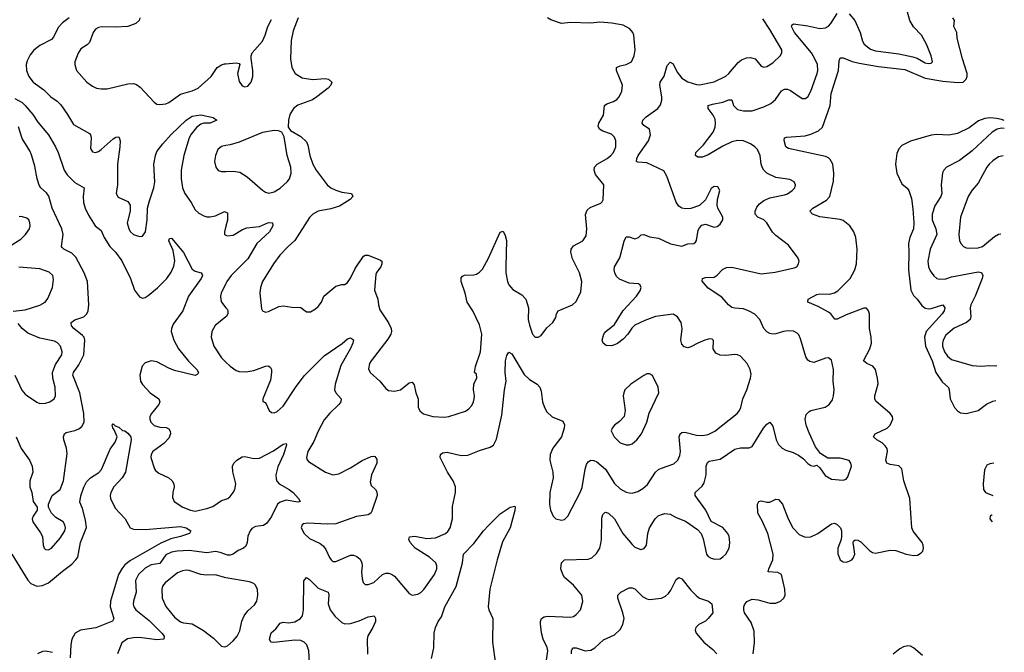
# Model space of a CAD drawing. Header units: inches. Extents: x 1682530 to 1839546, y 640742 to 791647.
# Tile 578 of 656: x 1828594 to 1835309, y 662260 to 666577. Entities that reach past the tile are written whole.
import ezdxf

# ---------------------------------------------------------------- set-up
doc = ezdxf.new("R2010")
doc.units = ezdxf.units.IN
doc.header["$MEASUREMENT"] = 0
doc.layers.add('B8626', color=7, linetype='Continuous')
doc.layers.add('B8636', color=7, linetype='Continuous')

msp = doc.modelspace()

# ---------------------------------------------------------------- linework, layer by layer
at = {"layer": 'B8626', "color": 5}
for points, elevation in [([(1828930, 666588.9), (1828884.4, 666555.6), (1828856.4, 666523.6), (1828823, 666457), (1828810, 666440.9), (1828730, 666400.7), (1828690, 666368.8), (1828664.1, 666335.9), (1828644.2, 666295.8), (1828637, 666270), (1828639.8, 666230), (1828655.6, 666190), (1828686, 666150), (1828759.1, 666099.1), (1828807, 666050), (1828850, 666021.5), (1828875, 665995), (1828920.2, 665930), (1828960.8, 665860.8), (1829070, 665800.7), (1829077.1, 665790), (1829081.1, 665770), (1829076.7, 665696.7), (1829090, 665674), (1829110, 665670.4), (1829130, 665678), (1829150, 665690.3), (1829230, 665764.2), (1829250, 665775.3), (1829270, 665776.3), (1829272.9, 665772.9), (1829277.8, 665750), (1829277.2, 665710), (1829259.7, 665590), (1829260.6, 665450), (1829252.2, 665390), (1829265.4, 665365.4), (1829330, 665335.3), (1829346.5, 665310), (1829347.2, 665270), (1829327.1, 665190), (1829337.8, 665150), (1829350, 665128.8), (1829370, 665112), (1829410, 665096.4), (1829430, 665099.1), (1829450.8, 665129.2), (1829463.8, 665210), (1829466.3, 665290), (1829478.7, 665341.3), (1829508.5, 665430), (1829515.6, 665470), (1829507.7, 665590), (1829519.6, 665650), (1829530, 665676.1), (1829569.5, 665730.5), (1829625.7, 665794.3), (1829730, 665891.3), (1829770, 665917.4), (1829828.3, 665928.3), (1829912, 665910), (1829938, 665890), (1829892, 665870), (1829850, 665869.8), (1829830, 665864.4), (1829798.3, 665841.7), (1829763.9, 665796.1), (1829750.1, 665770), (1829712.2, 665650), (1829694.4, 665550), (1829695.1, 665490), (1829702.9, 665430), (1829720.8, 665390), (1829762.3, 665330), (1829790, 665280.3), (1829815.4, 665255.4), (1829850, 665237.3), (1829870, 665232.4), (1829891.4, 665231.4), (1829930, 665238.2), (1829990, 665266.7), (1830000, 665262.8)], 460), ([(1829412.8, 666590), (1829408.9, 666570), (1829386.7, 666550), (1829330, 666529.8), (1829246.1, 666526.1), (1829151.4, 666528.6), (1829130, 666524), (1829110, 666511.3), (1829095.3, 666490), (1829070, 666422), (1829054.7, 666405.3), (1829010, 666378.4), (1828991.5, 666348.5), (1828970.3, 666290), (1828968.5, 666270), (1828980.4, 666230), (1829050.5, 666150), (1829090, 666123.1), (1829118, 666110), (1829150, 666104.6), (1829190, 666105.7), (1829330, 666139.7), (1829370, 666140.7), (1829390, 666134.9), (1829415.6, 666115.6), (1829510, 666014), (1829530, 666001.3), (1829550, 665998), (1829590, 666003.1), (1829610, 666011.7), (1829691.1, 666068.9), (1829770, 666091.1), (1829810, 666109.2), (1829899.2, 666190), (1829939.7, 666250), (1829970, 666268.9), (1829990, 666274.9), (1830000, 666275.8)], 480), ([(1828559.6, 666039.6), (1828610, 666010.6), (1828630, 665990.5), (1828683.1, 665930), (1828717.2, 665877.2), (1828790, 665790.3), (1828838, 665710), (1828855.9, 665670), (1828896.8, 665550), (1828917.5, 665517.5), (1828970, 665466.5), (1829034, 665430), (1829027.2, 665370), (1829029.3, 665330), (1829040.1, 665290), (1829062.4, 665242.4), (1829107.2, 665170), (1829150, 665137.4), (1829170.2, 665090), (1829209.2, 665030), (1829246, 664990), (1829290, 664930.3), (1829348.7, 664810), (1829377.5, 664730), (1829410, 664684.9), (1829430, 664677.3), (1829450, 664682), (1829470, 664695.2), (1829532.6, 664747.4), (1829596.8, 664810), (1829626.8, 664853.2), (1829645.7, 664894.3), (1829651.5, 664931.5), (1829641.4, 665001.4), (1829610, 665068.7), (1829616.4, 665083.6), (1829630, 665086), (1829710, 664988.4), (1829770, 664874.6), (1829790, 664860.9), (1829831, 664850), (1829838, 664838), (1829839.3, 664830), (1829831.7, 664810), (1829743.9, 664690), (1829705.7, 664590), (1829641.2, 664498.8), (1829629.1, 664470), (1829626.9, 664450), (1829644.4, 664390), (1829676.9, 664330), (1829745.5, 664245.5), (1829801.6, 664190), (1829812, 664170), (1829810, 664162), (1829804.9, 664155.1), (1829790, 664149.7), (1829650, 664183.1), (1829610, 664197.7), (1829530, 664241.1), (1829490, 664249.6), (1829450, 664234.5), (1829428.5, 664211.5), (1829412.2, 664150), (1829418.3, 664110), (1829430, 664086.4), (1829484.4, 664030), (1829541.6, 663990), (1829548.4, 663970), (1829543.1, 663950), (1829492, 663890), (1829482, 663870), (1829481.1, 663850), (1829487.2, 663830), (1829510, 663807.9), (1829550, 663795.2), (1829592.9, 663792.9), (1829610, 663784.9), (1829619, 663770), (1829621.3, 663750), (1829610, 663721), (1829575.6, 663684.4), (1829501.3, 663630), (1829490.4, 663610), (1829488.8, 663590), (1829512.8, 663512.8), (1829520.5, 663500.5), (1829542.4, 663482.4), (1829611.2, 663451.2), (1829632.7, 663430), (1829644.9, 663410), (1829647, 663390), (1829638, 663350), (1829636.1, 663316.1), (1829646, 663290), (1829705.5, 663250), (1829759.1, 663230), (1829790, 663223.8), (1829870, 663241.4), (1829910, 663255.9), (1829970, 663294.9), (1830000, 663305.4)], 440), ([(1828570.2, 663730), (1828602.9, 663650), (1828660.7, 663570), (1828678.9, 663530), (1828684.2, 663490), (1828662.9, 663430), (1828662, 663390), (1828676.5, 663350), (1828685.3, 663290), (1828713.1, 663250), (1828711.6, 663230), (1828684.9, 663190), (1828679.5, 663170), (1828683.7, 663150), (1828735.8, 663075.8), (1828748.2, 663050), (1828753.4, 662990), (1828760.7, 662970), (1828770, 662962), (1828790, 662959.1), (1828810, 662970.6), (1828870, 663039.1), (1828901.1, 663090), (1828905.4, 663110), (1828902, 663130), (1828889.5, 663150), (1828840.3, 663180.3), (1828810, 663209.6), (1828789.7, 663250), (1828790.9, 663270), (1828814.3, 663330), (1828870, 663372), (1828891.5, 663430), (1828917.6, 663617.6), (1828913.7, 663653.7), (1828895.1, 663710), (1828893, 663730), (1828898.4, 663750), (1828910, 663760.4), (1828970, 663772.4), (1828996.1, 663783.9), (1829018.4, 663801.6), (1829032.9, 663830), (1829031.9, 663890), (1829002.6, 664030), (1828955.3, 664150), (1828960.7, 664170), (1828998, 664222), (1829029.9, 664290), (1829038.5, 664390), (1829032.2, 664410), (1829022.2, 664422.2), (1828962.2, 664470), (1828947.8, 664487.8), (1828945.1, 664510), (1828970, 664529), (1829031.1, 664548.9), (1829051.1, 664568.9), (1829061.2, 664590), (1829066, 664630), (1829057, 664790), (1829034.1, 664850), (1828977, 664957), (1828950, 664983.7), (1828894, 665010), (1828882.4, 665022.4), (1828879.3, 665030), (1828889.9, 665110), (1828880.2, 665150), (1828815.7, 665290), (1828792.4, 665372.4), (1828775.8, 665395.8), (1828737, 665430), (1828726.4, 665446.4), (1828711.8, 665491.8), (1828697.1, 665577.1), (1828673.7, 665653.7), (1828661.6, 665681.6), (1828610, 665767), (1828585, 665845)], 440), ([(1830000, 665717.2), (1829970, 665711.5), (1829946, 665690), (1829928.4, 665650), (1829923, 665610), (1829930.5, 665570.5), (1829948.1, 665548.1), (1829970, 665540.5), (1830000, 665541.7)], 480), ([(1828503.2, 665016.8), (1828600.8, 665079.2), (1828633.3, 665110), (1828659.6, 665150), (1828665.6, 665170), (1828663.6, 665190), (1828656.2, 665210), (1828641.4, 665221.4), (1828611.7, 665231.7), (1828590, 665232.8)], 460), ([(1830000, 665166.7), (1829990.4, 665130), (1829990.8, 665110), (1830000, 665106.2)], 460), ([(1828550, 664587), (1828630, 664597.4), (1828730, 664627.6), (1828768, 664650), (1828786.3, 664673.7), (1828816.4, 664750), (1828823.3, 664803.3), (1828818.9, 664830), (1828793.4, 664853.4), (1828730, 664877), (1828588.6, 664888.6)], 460), ([(1830000, 664775.8), (1829967.2, 664710), (1829962.2, 664690), (1829964.7, 664664.7), (1829970.2, 664650), (1830000, 664611.4)], 460), ([(1830000, 664549.3), (1829927.4, 664490), (1829904.6, 664450), (1829900.3, 664410), (1829916.9, 664350), (1829969.4, 664269.4), (1830000, 664240.3)], 460), ([(1828559.3, 664150), (1828608.1, 664048.1), (1828630, 664022.3), (1828646.7, 664010), (1828710, 663966.7), (1828730, 663958.7), (1828770, 663960.8), (1828799.5, 663970), (1828827.8, 663990), (1828838.5, 664010), (1828836.2, 664070), (1828819.9, 664130), (1828816.7, 664170), (1828836.8, 664223.2), (1828881.4, 664290), (1828883.8, 664310), (1828870.8, 664350), (1828852.1, 664372.1), (1828830, 664383.5), (1828730, 664403.7), (1828650, 664437.8), (1828610.8, 664470), (1828583.6, 664503.6)], 460), ([(1828539, 662930), (1828650, 662751.6), (1828670.3, 662730), (1828710, 662710.2), (1828750, 662714.8), (1828790, 662734.3), (1828885.5, 662814.5), (1828950, 662861.7), (1828977.2, 662890), (1828989.2, 662910), (1829009.3, 663010), (1829048.5, 663111.5), (1829042.6, 663162.6), (1829021.4, 663241.4), (1829004.2, 663284.2), (1829010, 663327.3), (1829030, 663387.7), (1829050, 663423.8), (1829077, 663450), (1829132.6, 663487.4), (1829152.3, 663507.7), (1829210, 663646.8), (1829245.1, 663694.9), (1829259, 663730), (1829238.9, 663778.9), (1829229.3, 663790.7), (1829225.2, 663810), (1829230, 663818), (1829245.4, 663805.4), (1829270, 663796.3), (1829294.6, 663774.6), (1829310, 663770.4), (1829330, 663756.4), (1829351.5, 663730), (1829354, 663710), (1829316.2, 663490), (1829293.5, 663450), (1829235.9, 663390), (1829214.3, 663350), (1829210.2, 663330), (1829212.9, 663310), (1829244.5, 663244.5), (1829312.2, 663170), (1829348, 663110), (1829370, 663100.3), (1829450, 663098.2), (1829690, 663119), (1829728, 663110), (1829760.7, 663090), (1829751.3, 663070), (1829690.5, 663050), (1829624.8, 663035.2), (1829555.5, 663004.5), (1829350, 662885.9), (1829310, 662855.8), (1829289.7, 662830.3), (1829268.3, 662790), (1829212.6, 662610), (1829209.5, 662570), (1829234.7, 662490), (1829227.5, 662472.5), (1829112.5, 662427.5), (1829008.3, 662411.7), (1828971.7, 662390), (1828948.3, 662350), (1828941.8, 662310), (1828938.3, 662221.7)], 420), ([(1830000, 662927.5), (1829961.6, 662941.6), (1829930, 662947.4), (1829870, 662937.7), (1829750, 662954.3), (1829666.8, 662950), (1829630, 662942.5), (1829590, 662926.2), (1829550, 662866), (1829490, 662857.1), (1829450, 662834), (1829404.1, 662790), (1829382.5, 662750), (1829388.6, 662670), (1829369.1, 662610), (1829367.5, 662587.5), (1829372.8, 662570), (1829386.5, 662550), (1829476.4, 662476.4), (1829563.6, 662390), (1829577.8, 662370), (1829575.5, 662350), (1829530, 662344.9), (1829410, 662361.8), (1829370, 662359.9), (1829328.3, 662351.7), (1829290, 662324.2), (1829260.2, 662250)], 440), ([(1830000, 662768.1), (1829990, 662769.8), (1829930, 662788.3), (1829870, 662786.1), (1829829.9, 662789.9), (1829750, 662819.1), (1829730, 662821.3), (1829703.4, 662816.6), (1829670, 662802), (1829585.5, 662734.5), (1829568.6, 662711.4), (1829562.8, 662690), (1829564.2, 662630), (1829590, 662573.7), (1829650, 662500.3), (1829690, 662467.8), (1829710, 662460.3), (1829770, 662453.4), (1829848.2, 662408.2), (1829915.9, 662355.9), (1829970, 662302.8), (1829990, 662296.3), (1830000, 662300)], 460), ([(1828817.6, 662257.6), (1828770, 662268.2), (1828750, 662265.5), (1828714.9, 662250)], 420)]:
    msp.add_lwpolyline(points, dxfattribs=dict(at, elevation=elevation))
at = {"layer": 'B8636', "color": 5}
for points, elevation in [([(1834250, 666616.9), (1834290, 666571.6), (1834326.8, 666490), (1834341.5, 666430), (1834353.4, 666410), (1834396.1, 666376.1), (1834430, 666364.2), (1834590, 666342.9), (1834684.3, 666324.3), (1834713.8, 666313.8), (1834770, 666282.6), (1834790, 666277.8), (1834810, 666279.5), (1834818.9, 666290), (1834810.7, 666330.7), (1834779.3, 666410), (1834743.5, 666470), (1834690, 666528), (1834665.3, 666570), (1834620.5, 666730)], 440), ([(1830493.4, 666590), (1830458.8, 666501.2), (1830445.5, 666434.5), (1830439.8, 666310), (1830449.2, 666250), (1830472.2, 666210), (1830520.6, 666180.6), (1830590, 666169.1), (1830676, 666176), (1830700.7, 666170), (1830722.4, 666150), (1830714.9, 666130), (1830698.3, 666110), (1830620.9, 666050), (1830590, 666029.9), (1830490, 665993.2), (1830461.7, 665970), (1830435.8, 665930), (1830426.4, 665890), (1830423.5, 665843.5), (1830440.5, 665820.5), (1830510, 665780.5), (1830550, 665744), (1830559.6, 665719.6), (1830573.4, 665650), (1830593.8, 665590), (1830614.9, 665550), (1830690, 665450.3), (1830715.3, 665430), (1830750, 665413.5), (1830790, 665400.7), (1830856.3, 665390), (1830866, 665370), (1830846.4, 665350), (1830775.5, 665304.5), (1830714.9, 665285.1), (1830630, 665269.8), (1830593.4, 665250), (1830570, 665226.6), (1830470.2, 665069.8), (1830424.6, 665030), (1830368.8, 664970), (1830325.7, 664910), (1830250.3, 664790), (1830236, 664750), (1830231.8, 664710), (1830242.8, 664602.8), (1830250.5, 664590.5), (1830270, 664582), (1830290, 664586), (1830360.4, 664619.6), (1830390, 664624.6), (1830450, 664614.6), (1830510, 664613.7), (1830550, 664584), (1830576.1, 664583.9), (1830610, 664603), (1830630, 664620.5), (1830651.5, 664650), (1830667.3, 664690), (1830750, 664758.4), (1830790, 664770.6), (1830810, 664770.6), (1830830, 664783), (1830850, 664812.7), (1830882, 664878), (1830937.8, 664962.2), (1830950, 664970.3), (1830970, 664970.3), (1831055.4, 664935.4), (1831064, 664930), (1831064.2, 664910), (1831056.1, 664890), (1831028, 664852), (1831023.1, 664836.9), (1831012.8, 664730), (1831035.2, 664670), (1831040.2, 664630), (1831050, 664597.3), (1831110, 664508.2), (1831127.1, 664470), (1831130.2, 664450), (1831124.7, 664430), (1831104.3, 664395.7), (1830990, 664249.2), (1830980.4, 664230), (1830973.2, 664193.2), (1830983, 664170), (1831050.2, 664110.2), (1831090, 664059.1), (1831110, 664045.5), (1831150, 664041.3), (1831190, 664050.4), (1831250, 664098), (1831270, 664104), (1831284.4, 664084.4), (1831294.6, 664030), (1831310.3, 663990), (1831310.8, 663930), (1831324.9, 663904.9), (1831348, 663888), (1831412, 663870), (1831490, 663864.4), (1831521.2, 663870), (1831634.5, 663905.5), (1831657.8, 663922.2), (1831676.3, 663943.7), (1831689.7, 663970), (1831694, 663990), (1831695.4, 664010), (1831688.1, 664051.9), (1831691.3, 664088.7), (1831712, 664132), (1831710, 664159), (1831695.3, 664170), (1831701.3, 664210), (1831736.5, 664310), (1831745.3, 664430), (1831730, 664494.5), (1831683.5, 664590), (1831646, 664650), (1831631.8, 664710), (1831603.5, 664790), (1831604.4, 664815.6), (1831612.7, 664827.3), (1831626.2, 664833.8), (1831690, 664835.6), (1831710, 664841.1), (1831730, 664853.7), (1831750, 664875.3), (1831790.7, 664950), (1831870, 665127.3), (1831890, 665134), (1831904.2, 665104.2), (1831912.9, 665070), (1831908.5, 664891.5), (1831910.2, 664850), (1831920.2, 664790), (1831930, 664768.5), (1831956.7, 664736.7), (1832018.8, 664698.8), (1832045.3, 664670), (1832063.6, 664610), (1832062, 664530), (1832070, 664491.3), (1832090, 664431.3), (1832110, 664410.8), (1832130, 664410.8), (1832150, 664422.8), (1832190, 664474.8), (1832230, 664511), (1832250, 664544.7), (1832255.1, 664570), (1832266.6, 664590), (1832364.5, 664630), (1832390, 664653), (1832421, 664719), (1832426.6, 664790), (1832410.9, 664850), (1832364.3, 664944.3), (1832353.6, 664990), (1832354.5, 665010), (1832370, 665034.3), (1832433.4, 665066.6), (1832457.8, 665102.2), (1832462.8, 665150), (1832452.8, 665247.2), (1832464, 665276), (1832485.1, 665294.9), (1832556.2, 665323.8), (1832567.2, 665332.8), (1832572.2, 665347.8), (1832577, 665450), (1832521.2, 665521.2), (1832510.9, 665550), (1832515.1, 665570), (1832532.8, 665590), (1832600.5, 665630), (1832624.4, 665650), (1832642.7, 665670), (1832659.8, 665710), (1832659.7, 665750), (1832650, 665774), (1832630, 665795.1), (1832570, 665815.5), (1832549.2, 665829.2), (1832539.2, 665850), (1832543.5, 665870), (1832575.9, 665924.1), (1832582.6, 665990), (1832598.2, 666001.8), (1832642.5, 666017.5), (1832667.1, 666032.9), (1832681.1, 666050), (1832700.4, 666090), (1832704.2, 666130), (1832663.1, 666230), (1832664.2, 666250), (1832690, 666262.8), (1832730, 666270.3), (1832765.6, 666290), (1832785.1, 666330), (1832791.2, 666370), (1832781.3, 666470), (1832775.1, 666490), (1832754.6, 666514.6), (1832710, 666539.7), (1832632.4, 666552.4), (1832550, 666559.3), (1832490, 666553.6), (1832350, 666557.3), (1832290, 666550.9), (1832215.2, 666575.2), (1832192.3, 666590)], 480), ([(1832185.1, 662190), (1832195.8, 662270), (1832192.2, 662292.2), (1832163.1, 662350), (1832152.6, 662392.6), (1832144.9, 662455.1), (1832145.3, 662470), (1832153, 662490), (1832170, 662501.3), (1832193.8, 662506.2), (1832350, 662499.2), (1832370, 662504.7), (1832390, 662516.9), (1832417.7, 662550), (1832434.3, 662605.7), (1832427.4, 662650), (1832370, 662719.2), (1832310, 662771.3), (1832298.8, 662790), (1832285.3, 662830), (1832288.2, 662870), (1832310, 662890.3), (1832470, 662896.1), (1832494.9, 662905.1), (1832526.8, 662933.2), (1832549.8, 662970.2), (1832558.3, 663001.7), (1832562.5, 663030), (1832564.1, 663175.9), (1832570, 663201), (1832584.9, 663215.1), (1832590, 663217.1), (1832610, 663208.4), (1832650, 663170.3), (1832706.4, 663070), (1832770, 662994.9), (1832790, 662977.4), (1832830, 662960.4), (1832852.6, 662967.4), (1832869.7, 662990.3), (1832878, 663070), (1832888.7, 663110), (1832928.4, 663170), (1832949.1, 663190.9), (1832970, 663201.3), (1832993.9, 663206.1), (1833030, 663201.8), (1833070, 663180.2), (1833134.3, 663154.3), (1833217.2, 663097.2), (1833240.4, 663070), (1833254.8, 663034.8), (1833277.1, 662930), (1833290, 662913.4), (1833310, 662901.6), (1833334.6, 662894.6), (1833370, 662898.4), (1833390, 662910.5), (1833409.5, 662930), (1833431.5, 662970), (1833436.9, 663010), (1833431.6, 663050), (1833424.2, 663070), (1833390, 663111.5), (1833310, 663152.7), (1833272.8, 663230), (1833200.5, 663330), (1833199.6, 663350), (1833247.3, 663392.7), (1833262.5, 663417.5), (1833275.5, 663470), (1833274.7, 663530), (1833284.2, 663555.8), (1833296.8, 663563.2), (1833370, 663578.5), (1833470, 663646.7), (1833510, 663656), (1833570, 663655.5), (1833590, 663664.9), (1833667.2, 663790), (1833690, 663817.1), (1833710, 663830.7), (1833730, 663802.8), (1833753.4, 663710), (1833770, 663678.4), (1833793.1, 663653.1), (1833818.9, 663638.9), (1833870, 663623.1), (1833906.1, 663606.1), (1833939.6, 663579.6), (1833970, 663547.3), (1833990, 663534.8), (1834010, 663531), (1834030, 663536), (1834050, 663518.8), (1834087.5, 663467.5), (1834130, 663441.5), (1834210, 663435.5), (1834230, 663440.7), (1834242.4, 663457.6), (1834266, 663530), (1834262.4, 663550), (1834250, 663569.4), (1834190, 663585.7), (1834104.7, 663584.7), (1834056.1, 663616.1), (1834022, 663662), (1833977.8, 663757.8), (1833957.4, 663810), (1833949.7, 663849.7), (1833958.3, 663881.7), (1833977.2, 663902.8), (1833990, 663910.3), (1834088.3, 663931.7), (1834114.5, 663950), (1834136.2, 663983.8), (1834144.7, 664010), (1834148.2, 664050), (1834141, 664110), (1834144, 664190), (1834130, 664254), (1834109.4, 664269.4), (1834090, 664267.3), (1834010, 664236.9), (1833983.5, 664243.5), (1833970, 664253.3), (1833955.8, 664275.8), (1833919.7, 664399.7), (1833907, 664427), (1833896.8, 664436.8), (1833870.8, 664450.8), (1833833.9, 664453.9), (1833802.8, 664450), (1833750, 664433.8), (1833730, 664430.8), (1833710, 664435), (1833690, 664447.2), (1833670, 664469.7), (1833642.2, 664530), (1833606.9, 664566.9), (1833568.5, 664588.5), (1833530, 664603.1), (1833470, 664607.4), (1833450, 664613.7), (1833428.2, 664630), (1833383.2, 664683.2), (1833290, 664745), (1833248.5, 664791.5), (1833250, 664810.3), (1833270, 664816.5), (1833330, 664820.5), (1833350, 664832.4), (1833388.1, 664871.9), (1833413.8, 664886.2), (1833450, 664888.4), (1833650, 664842.2), (1833745.4, 664854.6), (1833876.9, 664883.1), (1833893.2, 664890), (1833905.2, 664910), (1833909.3, 664930), (1833902.7, 664950), (1833838.2, 665038.2), (1833750, 665103.5), (1833727.6, 665127.6), (1833690, 665190.9), (1833669.7, 665210), (1833628.2, 665230), (1833609.2, 665250), (1833609.4, 665270), (1833622.1, 665297.9), (1833640.2, 665319.8), (1833670, 665342.3), (1833710, 665361.1), (1833810, 665382), (1833830.6, 665389.4), (1833862.9, 665410), (1833880.7, 665430), (1833884.5, 665450), (1833876, 665470), (1833845.8, 665485.8), (1833750, 665500.3), (1833689.4, 665529.4), (1833669.4, 665549.4), (1833658, 665570), (1833650.6, 665590), (1833643.4, 665650), (1833625.7, 665690), (1833606.8, 665710), (1833577.6, 665730), (1833530, 665749.2), (1833490, 665752.7), (1833450, 665743.7), (1833390, 665714.2), (1833290, 665654.4), (1833250, 665639.3), (1833219.7, 665639.7), (1833202, 665650), (1833206, 665670), (1833256.4, 665723.6), (1833322.4, 665810), (1833336.4, 665843.6), (1833340.2, 665870), (1833337.9, 665897.9), (1833324.1, 665924.1), (1833289.8, 665970), (1833289.8, 665990.2), (1833319.4, 666000.6), (1833390, 666013.6), (1833430.3, 666030.3), (1833450, 666030.4), (1833462.8, 665990), (1833490, 665963.8), (1833530, 665953.8), (1833590, 665955.6), (1833670, 665981.2), (1833716, 666004), (1833748.5, 666031.5), (1833790, 666090.3), (1833810, 666102), (1833830, 666102), (1833850, 666094.3), (1833930, 666038.4), (1833950, 666038.4), (1833970, 666050.6), (1833989.7, 666090), (1834033.5, 666210), (1834038, 666230), (1834034, 666270), (1834017.7, 666310), (1833993.6, 666350), (1833879.1, 666490), (1833857.2, 666530), (1833860.3, 666539.7), (1833871.2, 666548.8), (1833970, 666535.3), (1834050, 666516.2), (1834090, 666520.8), (1834110, 666531.8), (1834126.9, 666550), (1834170, 666618.3)], 440), ([(1833596.4, 662250), (1833606.3, 662326.3), (1833603.7, 662403.7), (1833583.1, 662463.1), (1833536.9, 662530), (1833531.5, 662550), (1833531.5, 662570), (1833536.6, 662583.4), (1833552.8, 662607.2), (1833590, 662622.4), (1833630, 662618.4), (1833710, 662595.8), (1833750, 662596.4), (1833782.7, 662610), (1833806, 662630), (1833814, 662650), (1833811.6, 662690), (1833789.4, 662790), (1833764.9, 662804.9), (1833699, 662810), (1833703.5, 662830), (1833731.1, 662890), (1833732.6, 662930), (1833696.5, 663070), (1833657, 663157), (1833627.6, 663210), (1833625.1, 663270), (1833635.3, 663290), (1833650, 663294.4), (1833690, 663284.4), (1833710, 663284.4), (1833750, 663304.9), (1833770, 663302), (1833795.8, 663270), (1833834.7, 663170), (1833867.8, 663110), (1833910, 663064), (1833950, 663045.3), (1833990, 663048.2), (1834037.6, 663070), (1834130, 663137), (1834150, 663141.3), (1834170, 663132.2), (1834191.8, 663110), (1834197.6, 663090), (1834199.1, 663050), (1834196.3, 663030), (1834173.6, 662970), (1834172.7, 662932.7), (1834190, 662890.7), (1834210, 662876.4), (1834230, 662874.9), (1834250, 662880.9), (1834269.8, 662890.2), (1834277.5, 662902.5), (1834289.8, 662930), (1834278, 663010), (1834281.2, 663018.8), (1834292.7, 663027.3), (1834310, 663024.9), (1834330, 663014.7), (1834390, 662955.2), (1834410, 662941.7), (1834430, 662936.8), (1834530, 662957.8), (1834570, 662954.5), (1834639.1, 662930), (1834690, 662919.7), (1834716.9, 662923.1), (1834742.2, 662937.8), (1834753.5, 662950), (1834758.2, 662970), (1834755.9, 662990), (1834749.8, 663010), (1834686.4, 663086.4), (1834677.3, 663110), (1834664.9, 663310), (1834623.6, 663430), (1834610.9, 663510.9), (1834590, 663532.5), (1834530, 663540.8), (1834507.6, 663550), (1834500.4, 663570), (1834512.2, 663630), (1834509.7, 663650), (1834497.4, 663670), (1834475.8, 663690), (1834439.3, 663710), (1834416, 663730), (1834429.2, 663750), (1834510, 663790.2), (1834530, 663810.2), (1834548.1, 663850), (1834545.6, 663870), (1834529.8, 663890), (1834432.7, 663972.7), (1834425.3, 663990), (1834427.1, 664010), (1834448.6, 664091.4), (1834444.9, 664130), (1834431.1, 664190), (1834411.7, 664211.7), (1834371.5, 664230), (1834349.7, 664250), (1834392.8, 664330), (1834403.1, 664370), (1834401.2, 664410), (1834389.8, 664470.2), (1834389.8, 664569.8), (1834383, 664590), (1834370, 664607.3), (1834350, 664608), (1834230, 664563.2), (1834170, 664532.2), (1834153.7, 664533.7), (1834125.1, 664570), (1834110, 664580.7), (1834039.3, 664619.3), (1833969.5, 664650), (1833972, 664670), (1834030, 664701.2), (1834050, 664706.4), (1834116.2, 664703.8), (1834150, 664713.5), (1834173.4, 664726.6), (1834257.5, 664810), (1834289.9, 664870), (1834300.9, 664910), (1834305.2, 665010), (1834296.6, 665090), (1834283.8, 665130), (1834255.6, 665170), (1834210, 665206), (1834190, 665212.4), (1834051.5, 665231.5), (1834001.2, 665250), (1833983.7, 665270), (1834002.9, 665290), (1834095.7, 665344.3), (1834118, 665370), (1834144.2, 665475.8), (1834145.5, 665530), (1834138.5, 665590), (1834122.2, 665622.2), (1834110, 665634.2), (1834090, 665643.9), (1833837.4, 665697.4), (1833818.9, 665710), (1833807.3, 665752.7), (1833809.2, 665770), (1833824.1, 665775.9), (1833950, 665783.5), (1833990, 665794.6), (1834042.6, 665817.4), (1834070, 665843.6), (1834121.1, 665990), (1834127.1, 666072.9), (1834179.2, 666230), (1834183.1, 666296.9), (1834190, 666316.3), (1834210, 666316.4), (1834272, 666292), (1834319.6, 666279.6), (1834450, 666257.7), (1834630, 666237.2), (1834770, 666177.2), (1834890, 666158.2), (1834991.1, 666148.9), (1835028.9, 666151.1), (1835048.9, 666171.1), (1835055.3, 666190), (1835055, 666210), (1835023.1, 666310), (1834988, 666450), (1834984.2, 666490), (1834963.7, 666530), (1834969, 666570), (1834958, 666590)], 420), ([(1830000, 664240.3), (1830030, 664211.6), (1830070, 664183.6), (1830090, 664175.3), (1830134.8, 664174.8), (1830190, 664183.2), (1830270, 664213.4), (1830290, 664214), (1830303.9, 664203.9), (1830310.2, 664190.2), (1830311.4, 664170), (1830303.1, 664116.9), (1830251, 663990), (1830251.6, 663971.6), (1830270, 663964.7), (1830294, 663910), (1830310, 663896.3), (1830330, 663894.9), (1830350, 663903.8), (1830390, 663940.5), (1830473.7, 664066.3), (1830533.8, 664146.2), (1830670, 664282.6), (1830793.8, 664366.2), (1830830, 664399.1), (1830850, 664406.8), (1830870, 664391.3), (1830866, 664370), (1830850, 664332.3), (1830783.9, 664216.1), (1830744.1, 664090), (1830740.8, 664050), (1830749.4, 664029.4), (1830786.7, 663990), (1830784.6, 663970), (1830771.3, 663950), (1830708, 663892), (1830670, 663846.9), (1830630, 663769.7), (1830600.5, 663699.5), (1830559.3, 663630), (1830549, 663589), (1830553.3, 663573.3), (1830563, 663563), (1830679.1, 663490), (1830730, 663470.3), (1830770, 663476.9), (1830850, 663518.3), (1830930, 663567.8), (1830990, 663595.3), (1831010, 663599.3), (1831016.2, 663596.2), (1831030, 663578), (1831029.1, 663550), (1830993.6, 663470), (1830984, 663424), (1830990, 663398.8), (1831020.5, 663370), (1831030, 663354.8), (1831031.7, 663330), (1830995.8, 663224.2), (1830988.2, 663210), (1830970, 663198.3), (1830890, 663186.8), (1830750, 663135.8), (1830690, 663134.4), (1830558.7, 663141.3), (1830530, 663136.3), (1830520.5, 663130), (1830514.4, 663110), (1830534, 663070), (1830570, 663037.6), (1830642.4, 663002.4), (1830665, 662985), (1830682, 662962), (1830706.3, 662906.3), (1830718, 662890), (1830730, 662880.4), (1830750, 662879.5), (1830850, 662922.6), (1830870, 662922.6), (1830893.9, 662913.9), (1830914.8, 662894.8), (1830926.5, 662870), (1830929.3, 662850), (1830925.4, 662810), (1830930, 662762), (1830936.4, 662736.4), (1830950, 662723), (1830970, 662722.4), (1831010, 662736.5), (1831068.6, 662791.4), (1831090, 662800.2), (1831110, 662800.7), (1831130, 662793.4), (1831150, 662778.5), (1831250, 662662), (1831270, 662650.5), (1831310, 662656.4), (1831330, 662668.5), (1831350, 662688.4), (1831423.1, 662790), (1831439.2, 662830), (1831439.2, 662850), (1831430.9, 662870), (1831388.5, 662910), (1831290, 662971.1), (1831256.9, 663010), (1831248.2, 663030), (1831251.9, 663048.1), (1831287.7, 663052.3), (1831370, 663036.3), (1831430, 663042), (1831496.9, 663070), (1831514.7, 663085.3), (1831530, 663108.4), (1831544.8, 663170), (1831545.9, 663254.1), (1831566, 663350), (1831565.3, 663390), (1831550.9, 663430), (1831511, 663490), (1831471.5, 663570), (1831462.4, 663590), (1831462.9, 663610), (1831478.3, 663621.7), (1831510, 663626.7), (1831603.9, 663603.9), (1831650, 663605.3), (1831730, 663637), (1831801.3, 663658.7), (1831825.6, 663674.4), (1831845.8, 663714.2), (1831881.3, 663878.7), (1831899.8, 664050), (1831911, 664110), (1831903.8, 664170), (1831907, 664250), (1831915.2, 664284.8), (1831930, 664307.3), (1831950, 664296.3), (1832034.7, 664154.7), (1832070, 664122.4), (1832124, 664090), (1832140.5, 664070), (1832150, 664042), (1832159.5, 663970), (1832173.7, 663930), (1832190, 663902), (1832226, 663866), (1832297, 663837), (1832310, 663812), (1832308.2, 663790), (1832288.5, 663730), (1832230, 663653.3), (1832212.2, 663610), (1832210.2, 663570), (1832229.1, 663490), (1832231.7, 663450), (1832208.9, 663350), (1832206.7, 663270), (1832213.4, 663230), (1832231, 663190), (1832250.7, 663170.7), (1832290, 663160.7), (1832310, 663166.8), (1832331.7, 663188.3), (1832416.4, 663350), (1832430, 663384), (1832449.8, 663510), (1832458.9, 663541.1), (1832470, 663558.7), (1832490, 663570.2), (1832510, 663567.9), (1832530, 663559.1), (1832590, 663510.2), (1832650, 663411.5), (1832690, 663375.5), (1832730, 663352.6), (1832750, 663347.9), (1832770, 663346.9), (1832810, 663357.8), (1832843.3, 663376.7), (1832875.2, 663404.8), (1832930, 663488.7), (1832950, 663506.7), (1832970, 663517.6), (1833054.6, 663545.4), (1833083.1, 663570), (1833097, 663603), (1833100.7, 663630), (1833092.5, 663730), (1833099.1, 663750), (1833110, 663760.9), (1833130, 663762), (1833210, 663742), (1833250, 663740.2), (1833290, 663746.8), (1833334, 663770), (1833486.9, 663890), (1833503.5, 663910), (1833511.9, 663930), (1833524.8, 663990), (1833552.8, 664050), (1833578.5, 664130), (1833582.9, 664157.1), (1833576.8, 664190), (1833555, 664230), (1833510, 664280.7), (1833490, 664289.8), (1833470, 664292.2), (1833410, 664285), (1833370, 664286.5), (1833342.3, 664302.3), (1833322.4, 664330), (1833326.6, 664386.6), (1833317.1, 664397.1), (1833298, 664398), (1833267.3, 664390), (1833218, 664370), (1833170, 664343.5), (1833150, 664338.5), (1833125.3, 664345.3), (1833110, 664363.7), (1833103.9, 664390), (1833112, 664470), (1833104.4, 664510), (1833079.7, 664550), (1833050, 664566.4), (1832930, 664551), (1832856.3, 664523.7), (1832788.6, 664491.4), (1832767.8, 664472.2), (1832741.3, 664430), (1832710, 664396.9), (1832670, 664367.6), (1832650, 664358.4), (1832630, 664352), (1832594.2, 664354.2), (1832572.7, 664370), (1832567.3, 664390), (1832577, 664430), (1832592.3, 664450), (1832650, 664496.3), (1832708.7, 664591.3), (1832799.6, 664690), (1832827.3, 664730), (1832830, 664742), (1832831.6, 664750), (1832825.1, 664765.1), (1832813.6, 664773.6), (1832750, 664778), (1832685, 664805), (1832663.7, 664823.7), (1832652.1, 664850), (1832648.6, 664870), (1832651.2, 664890), (1832687.8, 664952.2), (1832715.5, 665064.5), (1832730, 665095.5), (1832750, 665094.9), (1832790, 665082), (1832815.1, 665090), (1832831.8, 665108.2), (1832850, 665111.8), (1832890, 665094), (1832950, 665086.3), (1833032.8, 665047.2), (1833110, 665030.4), (1833150, 665046.4), (1833191.1, 665048.9), (1833202, 665058), (1833209.5, 665070.5), (1833220.4, 665139.6), (1833230, 665157.3), (1833246.5, 665173.5), (1833270, 665180.5), (1833330, 665162), (1833350, 665164.9), (1833370, 665181), (1833389.2, 665210), (1833389.3, 665230), (1833355.6, 665290), (1833351.2, 665310), (1833352.6, 665350), (1833369.4, 665410), (1833355.9, 665435.9), (1833330, 665438), (1833310, 665425.2), (1833271.8, 665348.2), (1833230, 665309.4), (1833170, 665287.3), (1833134.4, 665285.6), (1833110, 665291.3), (1833090, 665304.2), (1833070, 665332), (1833007.2, 665510), (1832986.3, 665546.3), (1832870, 665600.8), (1832810, 665603.5), (1832799.5, 665610), (1832802.6, 665630), (1832812.6, 665650), (1832883.1, 665750), (1832895.7, 665790), (1832890, 665829.3), (1832850, 665854.5), (1832838.7, 665870), (1832843, 665890), (1832866.2, 665913.8), (1832947, 665970), (1832963.8, 665996.2), (1832972.9, 666027.1), (1832973.3, 666050), (1832959.1, 666130), (1832962, 666150), (1832989.8, 666190.2), (1833010, 666264.9), (1833030, 666286), (1833050, 666275.5), (1833078.1, 666218.1), (1833110, 666178.5), (1833150, 666152.9), (1833210, 666133.4), (1833230, 666132.9), (1833330, 666153.6), (1833409.2, 666190.8), (1833430.4, 666209.6), (1833494.8, 666285.2), (1833517.4, 666302.6), (1833550, 666316.3), (1833578.2, 666318.2), (1833610.2, 666310.2), (1833650, 666259.1), (1833670, 666252.7), (1833690, 666256.4), (1833730, 666281.7), (1833779.7, 666330), (1833791.1, 666350), (1833791, 666370), (1833710.7, 666510), (1833662.3, 666582.3)], 460), ([(1830000, 666275.8), (1830070, 666282), (1830090, 666278), (1830094, 666270), (1830078.9, 666210), (1830090, 666154.8), (1830110, 666126), (1830130, 666118.4), (1830150, 666123.8), (1830172.8, 666150), (1830182.6, 666190), (1830183, 666230), (1830172.1, 666312.1), (1830172, 666330), (1830178.4, 666350), (1830250, 666430.4), (1830268.7, 666470), (1830285.6, 666530), (1830310, 666577.1)], 480), ([(1835309.1, 665889.6), (1835290, 665896.3), (1835256.5, 665903.5), (1835213.2, 665906.8), (1835177.2, 665902.8), (1835133.7, 665886.3), (1835070, 665838.5), (1834990, 665800.9), (1834930, 665788.4), (1834850, 665792.1), (1834810, 665788.3), (1834670, 665748.5), (1834610, 665719.1), (1834590, 665696.3), (1834575.7, 665664.3), (1834566.7, 665590), (1834576.3, 665530), (1834610, 665456.5), (1834646.4, 665426.4), (1834657.3, 665410), (1834676.6, 665356.6), (1834685.2, 665285.2), (1834692.6, 665190), (1834690.1, 665149.9), (1834664.2, 665090), (1834655.1, 665050), (1834658.6, 664990), (1834656.4, 664870), (1834672.1, 664732.1), (1834690, 664695.3), (1834714.7, 664670), (1834746.5, 664626.5), (1834768.9, 664608.9), (1834790, 664604.6), (1834810, 664606.4), (1834890, 664630.2), (1834903.6, 664610), (1834899.3, 664590), (1834886.2, 664570), (1834775.9, 664450), (1834763.8, 664410), (1834772.2, 664350), (1834816.8, 664250), (1834842.2, 664170), (1834885.3, 664105.3), (1834927.4, 664067.4), (1834933.5, 664050), (1834939.7, 663990), (1834970, 663930.3), (1834990, 663907.6), (1835010, 663894.9), (1835050, 663890.2), (1835130, 663910.1), (1835187.6, 663952.4), (1835230, 663973.3), (1835250.7, 663977.4)], 420), ([(1830000, 665541.7), (1830050, 665543.6), (1830095.6, 665535.6), (1830145.2, 665505.2), (1830250, 665412.7), (1830270, 665400.5), (1830293, 665393), (1830330, 665401.3), (1830370, 665426), (1830418.9, 665470), (1830433.5, 665490), (1830446.2, 665530), (1830443.5, 665570), (1830417.7, 665650), (1830398.4, 665778.4), (1830382, 665810), (1830359.1, 665819.1), (1830330, 665821.3), (1830250, 665806.2), (1830090, 665741), (1830030, 665723), (1830000, 665717.2)], 480), ([(1835307.4, 665833.3), (1835290, 665835.7), (1835259.5, 665830), (1835226.9, 665810), (1835090, 665682.5), (1835003.5, 665616.5), (1834915.8, 665570), (1834897, 665550), (1834888.1, 665531.9), (1834877.8, 665450), (1834882.2, 665390), (1834875.8, 665370), (1834834.6, 665305.4), (1834817.1, 665250), (1834816.6, 665210), (1834843, 665150), (1834848.7, 665110), (1834802.5, 665010), (1834788.6, 664930), (1834791.3, 664890), (1834803.4, 664863.4), (1834827.9, 664827.9), (1834850, 664811.5), (1834870, 664806), (1834910, 664809.2), (1834950, 664822.5), (1835130, 664857.2), (1835152.4, 664852.4), (1835161.7, 664830), (1835158.6, 664810), (1835110.2, 664690), (1835079.7, 664630), (1835076.2, 664610), (1835081.1, 664550), (1835075.2, 664530), (1835052, 664510), (1834967.3, 664472.7), (1834910, 664423.5), (1834891, 664390), (1834886.6, 664370), (1834886.7, 664350), (1834900.6, 664310), (1834920.8, 664280.8), (1834950, 664258), (1835090, 664217), (1835147.9, 664212.1), (1835210, 664217.6), (1835250, 664215.3), (1835258, 664217.3)], 440), ([(1835301.7, 665648), (1835270, 665639.8), (1835230, 665614.5), (1835206.5, 665590), (1835190, 665569.6), (1835130, 665461.3), (1835086.7, 665410), (1835062.9, 665370), (1835009.2, 665230), (1834999.7, 665110), (1835003.6, 665070), (1835012, 665050), (1835030, 665028.8), (1835050, 665020.3), (1835070, 665018.3), (1835130, 665020.3), (1835160.9, 665030), (1835243.1, 665096.9), (1835270, 665112.3), (1835285.4, 665115.3)], 460), ([(1830000, 665262.8), (1830010, 665258.8), (1830011, 665209), (1830000, 665166.7)], 460), ([(1830000, 665106.2), (1830010, 665102), (1830050, 665106.2), (1830114, 665146), (1830142.6, 665157.4), (1830230, 665165.5), (1830290, 665192.8), (1830318.8, 665190), (1830320.3, 665170), (1830296.9, 665130), (1830210.2, 665050), (1830150, 664945.3), (1830035, 664830), (1830007.1, 664790), (1830000, 664775.8)], 460), ([(1830000, 664611.4), (1830010, 664598.4), (1830014, 664590), (1830013.2, 664570), (1830000.8, 664550), (1830000, 664549.3)], 460), ([(1830000, 663305.4), (1830013.3, 663310), (1830030, 663323.1), (1830050, 663350.4), (1830059.8, 663370), (1830067.4, 663410), (1830047.7, 663492.3), (1830046, 663530), (1830053.6, 663550), (1830073.6, 663570), (1830110, 663593.4), (1830130, 663596.5), (1830190, 663582.8), (1830230, 663584.4), (1830325.6, 663634.4), (1830390, 663679.3), (1830410, 663684.7), (1830413.4, 663673.4), (1830391.9, 663610), (1830353.6, 663526.4), (1830340.6, 663470), (1830343.2, 663443.2), (1830348.1, 663428.1), (1830362.3, 663410), (1830430.9, 663370.9), (1830458.4, 663350), (1830494.9, 663310), (1830506.8, 663290), (1830490, 663284.4), (1830410, 663299), (1830370, 663285.3), (1830352.8, 663270), (1830310, 663186.6), (1830278.7, 663141.3), (1830255.8, 663124.2), (1830201.5, 663118.5), (1830176.1, 663103.9), (1830165.3, 663090), (1830150, 663053.2), (1830144.4, 663010), (1830135.6, 662984.4), (1830120.5, 662970), (1830084.7, 662955.3), (1830050, 662929.7), (1830030, 662923.1), (1830010, 662923.9), (1830000, 662927.5)], 440), ([(1835237.7, 663551), (1835210, 663546.6), (1835190, 663536.4), (1835174.3, 663505.7), (1835165.6, 663410), (1835167.6, 663370), (1835180.3, 663350), (1835231, 663330.6)], 420), ([(1831403.3, 662216.7), (1831419.2, 662290), (1831421, 662390), (1831429.7, 662430), (1831448.2, 662470), (1831470, 662502), (1831493.1, 662570), (1831571.6, 662710), (1831614.5, 662870), (1831620.7, 662930), (1831690, 663002.4), (1831756.9, 663090), (1831790, 663126), (1831870, 663206), (1831938, 663250), (1831970, 663258), (1831973.4, 663250), (1831970, 663228), (1831938, 663110), (1831887.1, 663012.9), (1831850.2, 662890), (1831800.2, 662690), (1831789.2, 662570), (1831792.9, 662550), (1831820.8, 662490), (1831818.6, 662330), (1831838.4, 662178.4)], 440), ([(1835226.9, 663197.9), (1835223.2, 663196.8), (1835213, 663190), (1835210.4, 663170), (1835225.5, 663151.2)], 420), ([(1830000, 662300), (1830010, 662303.8), (1830050, 662338.4), (1830076.3, 662370), (1830093.9, 662406.1), (1830108.2, 662471.8), (1830123.9, 662510), (1830150, 662542.6), (1830195.7, 662584.3), (1830210.8, 662609.2), (1830217.7, 662650), (1830215.8, 662690), (1830199.7, 662719.7), (1830189.7, 662729.7), (1830160.1, 662740.1), (1830000, 662768.1)], 460), ([(1830572.9, 662150), (1830564.8, 662270), (1830551.7, 662310), (1830534.7, 662330), (1830510, 662341.7), (1830470, 662342.4), (1830326.6, 662326.6), (1830306, 662330), (1830298.4, 662350), (1830307.7, 662392.3), (1830340.1, 662419.9), (1830370, 662458.7), (1830390, 662466.5), (1830430, 662461), (1830470, 662468.1), (1830509.7, 662490), (1830523.2, 662510), (1830529.9, 662550.1), (1830531.7, 662748.3), (1830549, 662770), (1830570, 662757.6), (1830630, 662697.8), (1830696.4, 662670), (1830701.3, 662650), (1830697.7, 662590), (1830710.6, 662550.6), (1830744.4, 662504.4), (1830790, 662462.8), (1830810, 662454.4), (1830850, 662456.5), (1830910, 662475.8), (1830970, 662502.8), (1831010.7, 662510), (1831021.1, 662490), (1831019.2, 662470), (1831003.2, 662430), (1830968.6, 662371.4), (1830962.5, 662350), (1830966.6, 662246.6)], 440), ([(1832356.1, 662250), (1832356.9, 662270), (1832366.6, 662290), (1832390, 662290.3), (1832450, 662270.3), (1832490, 662274.9), (1832516.9, 662290), (1832574.6, 662345.4), (1832650, 662378.8), (1832690, 662414.6), (1832707, 662450), (1832715.9, 662490), (1832708.3, 662528.3), (1832672.8, 662630), (1832674, 662650), (1832693.2, 662670), (1832750, 662699.1), (1832770, 662700.5), (1832790, 662692.4), (1832840.5, 662640.5), (1832870, 662624.4), (1832890, 662620.4), (1832970, 662628.7), (1832997.8, 662642.2), (1833019.3, 662660.7), (1833035.5, 662684.5), (1833070, 662756.3), (1833090, 662770.6), (1833110, 662761.6), (1833170, 662684.9), (1833206.9, 662646.9), (1833230.2, 662630.2), (1833291, 662610), (1833314, 662590), (1833322, 662530), (1833290.2, 662489.8), (1833270, 662473.6), (1833226, 662450), (1833204, 662430), (1833200.7, 662410), (1833207.3, 662390), (1833260.5, 662330), (1833320.2, 662280.2), (1833348.8, 662250)], 420), ([(1834750, 662238.7), (1834690.6, 662290.6), (1834670, 662301.2), (1834650, 662303.8), (1834622.5, 662297.5), (1834596, 662284), (1834550, 662246.2)], 420)]:
    msp.add_lwpolyline(points, dxfattribs=dict(at, elevation=elevation))
at = {"layer": 'B8636', "color": 5, "elevation": 480}
msp.add_lwpolyline([(1832890, 664161.2), (1832870, 664159.3), (1832850, 664149.3), (1832760.7, 664090), (1832722, 664050), (1832713, 664030), (1832710.5, 664010), (1832723, 663910), (1832717.3, 663870), (1832685.3, 663834.7), (1832650.8, 663810), (1832634.8, 663790), (1832628.1, 663771.9), (1832648, 663730), (1832690, 663688.4), (1832730, 663675.5), (1832750, 663675.5), (1832770, 663683), (1832803.7, 663710), (1832834, 663750), (1832871.6, 663830), (1832887.8, 663892.2), (1832953.2, 664030), (1832949.2, 664070), (1832910, 664148.7)], close=True, dxfattribs=at)

doc.saveas('drawing.dxf')
